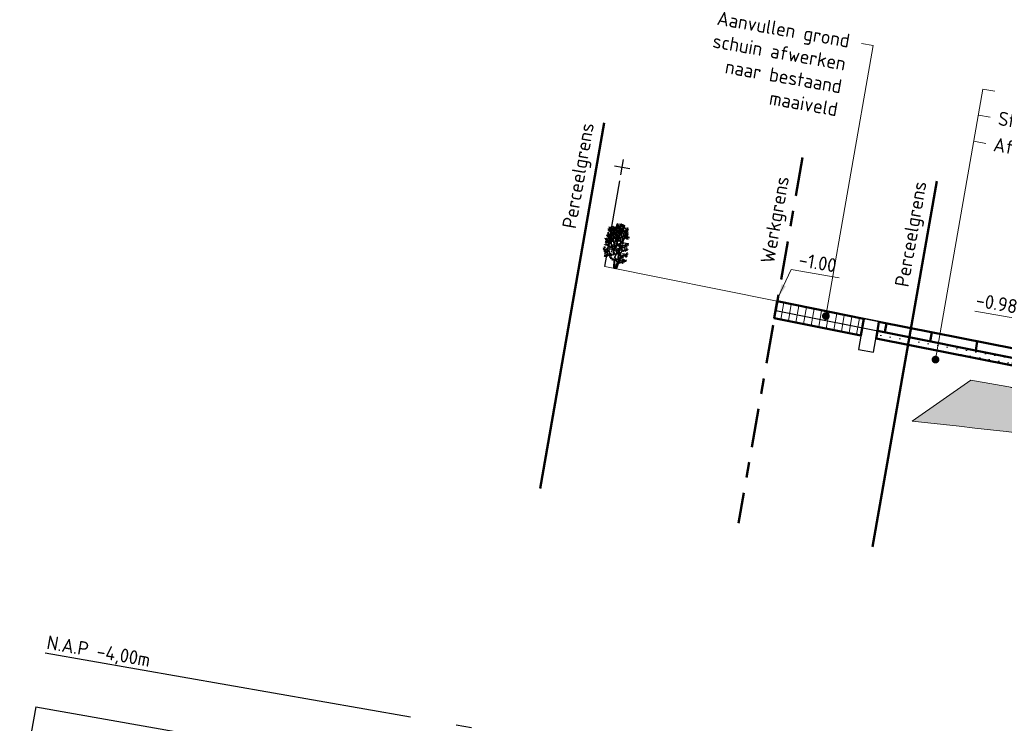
# Model space of a CAD drawing. Header units: metres. Extents: x 2514 to 227642, y 1683 to 852646.
# Tile 444 of 462: x 114355.49 to 114361.86, y 426133.22 to 426137.77. Entities that reach past the tile are written whole.
import ezdxf

# ---------------------------------------------------------------- set-up
doc = ezdxf.new("R2010")
doc.units = ezdxf.units.M
doc.linetypes.add('AL-NAP_LIJN', pattern=[15.25, 12, -1.5, 0.25, -1.5])
doc.linetypes.add('XX-CENTER', pattern=[8, 5, -1, 1, -1])
for name, color, linetype, lineweight in [('B-WE-GR-GROENVOORZIENING-GD', 80, 'Continuous', 25), ('B-WE-GR-HEESTER-SD', 90, 'Continuous', 25), ('B-WE-GW-GROND_TEELAARDE-A-50', 7, 'Continuous', 18), ('B-WE-OG-TOPOGRAFIE_HEK-SD', 7, 'Continuous', 25), ('B-WE-VH-VERHARDING_TEGEL-GD', 252, 'Continuous', 25), ('N-WE-GW-GROND_ZAND-AD-50', 7, 'Continuous', 18), ('N-WE-GW-GROND_ZAND_FUNDERINGSZAND-GD', 7, 'Continuous', 50), ('N-WE-GW-GROND_ZAND_ONTGRAVEN-GD', 251, 'Continuous', 18), ('N-WE-KG-GRENS_PERCEEL-GD', 150, 'Continuous', 50), ('N-WE-KG-GRENS_WERK-GD', 7, 'XX-CENTER', 50), ('N-WE-VH-KANTOPSLUITING_OPSLUITBAND-SD', 1, 'Continuous', 25), ('N-WE-VH-M', 7, 'Continuous', 18), ('N-WE-VH-NAP-T18', 1, 'Continuous', 18), ('N-WE-VH-T18', 10, 'Continuous', 18), ('N-WE-VH-VERHARDING_FUNDERING-AD-50', 252, 'Continuous', 18), ('N-WE-VH-VERHARDING_FUNDERING-GD', 7, 'Continuous', 50), ('N-WE-VH-VERHARDING_FUNDERING-O', 7, 'Continuous', 18), ('N-WE-VH-VERHARDING_TEGEL-GD', 252, 'Continuous', 50), ('X-XX-AL-NAP-GD', 7, 'AL-NAP_LIJN', 25), ('X-XX-AL-NAP-T18', 10, 'Continuous', 18), ('X-XX-AL-PROFIELBALK-G', 7, 'Continuous', 25), ('X-XX-AL-VERWIJZING-T18', 10, 'Continuous', 18)]:
    doc.layers.add(name, color=color, linetype=linetype, lineweight=lineweight)
doc.layers.add('X-XX-AL-HULPLIJN-G', color=6, linetype='Continuous', lineweight=18, plot=False)
doc.styles.add('NLCS-ISO-M50-T18', font='NLCS-ISO.ttf', dxfattribs={"height": 0.09})
doc.styles.add('NLCS-ISO-M50-T18_CURSIEF', font='NLCS-ISO.ttf', dxfattribs={"oblique": 15, "height": 0.09})
doc.dimstyles.new('NLCS-M50-T18_CURSIEF-PIJL_A_L2_H1', dxfattribs={"dimscale": 0.05, "dimtxt": 2.5, "dimasz": 1.8, "dimexe": 2, "dimexo": 2, "dimgap": 0.7, "dimtad": 1, "dimzin": 0, "dimdsep": 46, "dimtxsty": 'NLCS-ISO-M50-T18_CURSIEF', "dimcen": 2.5, "dimdle": 2, "dimclrd": 256, "dimclre": 256, "dimclrt": 10, "dimadec": 1, "dimazin": 0, "dimtfac": 1, "dimtdec": 3, "dimtofl": 0, "dimtmove": 0, "dimatfit": 3, "dimfxl": 2, "dimtfillclr": 256, "dimtolj": 1, "dimtzin": 0, "dimlwd": -1, "dimlwe": -1, "dimarcsym": 0})

# ---------------------------------------------------------------- blocks, each defined once
blk = doc.blocks.new('SGR-HEESTER_S01_A_ZIJ-D')
blk.add_line((0.2, 0), (-0.15, 0))
at = {"flags": 128}
for points in [[(-1.46, 5.03), (-1.53, 5.08), (-1.58, 5.13), (-1.73, 5.14)], [(-1.53, 5.09), (-1.54, 5.16), (-1.59, 5.21)], [(-1.33, 4.72), (-1.39, 4.79), (-1.44, 4.86), (-1.42, 4.98), (-1.49, 5.11)], [(-1.41, 4.96), (-1.38, 5), (-1.38, 5.14)], [(-1.11, 4.06), (-1.31, 4.57), (-1.3, 4.87), (-1.28, 5.19)], [(-1.21, 5.24), (-1.21, 5.3), (-1.25, 5.37)], [(-1.14, 5.13), (-1.16, 5.18), (-1.19, 5.22), (-1.23, 5.26)], [(-1.13, 5.24), (-1.1, 5.28), (-1.11, 5.32), (-1.09, 5.39)], [(-0.67, 4.73), (-0.8, 4.81), (-0.83, 4.89), (-1.08, 4.97), (-1.13, 5.14), (-1.13, 5.3)], [(-1.08, 5.02), (-1.05, 5.06), (-1.07, 5.13), (-1.04, 5.26)], [(-0.91, 5.07), (-0.95, 5.12), (-0.97, 5.17), (-1.01, 5.19)], [(-0.86, 4.92), (-0.89, 5.05), (-0.91, 5.12), (-0.92, 5.21), (-0.94, 5.28)], [(-0.9, 5.16), (-0.9, 5.22), (-0.91, 5.27)], [(-0.79, 5.13), (-0.85, 5.16), (-0.88, 5.28), (-0.89, 5.35)], [(-0.72, 4.77), (-0.76, 4.82), (-0.74, 4.9), (-0.74, 5.04), (-0.8, 5.21), (-0.8, 5.33)], [(-0.78, 5.18), (-0.74, 5.25), (-0.74, 5.33), (-0.74, 5.43)], [(-0.75, 5.35), (-0.77, 5.38), (-0.77, 5.46)], [(-0.66, 5.28), (-0.66, 5.41), (-0.75, 5.48), (-0.76, 5.65)], [(-0.68, 5.71), (-0.71, 5.73), (-0.72, 5.81)], [(-0.71, 5.47), (-0.64, 5.56), (-0.67, 5.67), (-0.65, 5.76), (-0.65, 5.84)], [(-0.5, 4.01), (-0.66, 4.52), (-0.64, 5.29), (-0.63, 5.57)], [(-0.64, 5.6), (-0.6, 5.64), (-0.62, 5.72)], [(-0.53, 4.16), (-0.63, 4.49), (-0.61, 4.89), (-0.6, 5.14)], [(-0.61, 5.14), (-0.59, 5.25), (-0.61, 5.33), (-0.52, 5.55)], [(-0.6, 5.44), (-0.53, 5.51), (-0.55, 5.67)], [(-0.47, 5.28), (-0.53, 5.29)], [(-0.38, 5.25), (-0.46, 5.31), (-0.51, 5.39)], [(-0.34, 5.06), (-0.38, 5.13), (-0.45, 5.09), (-0.49, 5.14)], [(-0.35, 5.24), (-0.4, 5.35), (-0.43, 5.56)], [(-0.34, 5.52), (-0.35, 5.62), (-0.34, 5.75), (-0.4, 5.84)], [(-0.26, 4.4), (-0.31, 5.02), (-0.34, 5.4), (-0.32, 5.65)], [(-0.33, 5.42), (-0.29, 5.51), (-0.29, 5.58), (-0.22, 5.6)], [(-0.23, 5.75), (-0.25, 5.8), (-0.29, 5.85)], [(-0.29, 5.02), (-0.25, 5.12), (-0.26, 5.24), (-0.21, 5.39)], [(-0.24, 5.32), (-0.27, 5.38)], [(-0.25, 4.64), (-0.21, 4.74), (-0.18, 4.74), (-0.1, 4.84), (-0.05, 4.96), (-0.03, 5.1)], [(-0.16, 5.47), (-0.15, 5.55), (-0.17, 5.61), (-0.21, 5.66), (-0.21, 5.79), (-0.24, 5.84)], [(-0.23, 4.3), (0.12, 4.75), (0.12, 5.42)], [(-0.23, 5.14), (-0.18, 5.19), (-0.2, 5.25)], [(-0.21, 5.39), (-0.13, 5.5), (-0.08, 5.65), (-0.09, 5.84)], [(-0.2, 5.7), (-0.16, 5.74), (-0.16, 5.79)], [(0.06, 5.24), (0.06, 4.7), (-0.18, 4.4)], [(-0.06, 4.97), (-0.08, 5.03), (-0.08, 5.13), (-0.12, 5.18)], [(0.04, 4.97), (0, 5.07), (-0.02, 5.18), (-0.11, 5.23), (-0.11, 5.3)], [(-0.08, 5.73), (-0.05, 5.79), (-0.05, 5.83)], [(0.08, 5.21), (0.01, 5.29), (0.02, 5.38)], [(0.04, 5.54), (0.04, 5.62), (0.05, 5.69), (0.03, 5.81)], [(0.04, 5.35), (0.08, 5.41), (0.04, 5.52), (0.07, 5.59)], [(0.05, 5.65), (0.07, 5.68), (0.07, 5.73), (0.09, 5.8)], [(0.14, 5.14), (0.21, 5.24), (0.22, 5.4), (0.27, 5.49), (0.28, 5.7)], [(0.24, 5.46), (0.2, 5.53), (0.22, 5.64), (0.2, 5.71), (0.18, 5.74)], [(0.6, 4.95), (0.57, 5.02), (0.57, 5.1), (0.5, 5.25), (0.37, 5.28), (0.33, 5.43)], [(0.39, 5.28), (0.41, 5.34), (0.37, 5.42)], [(0.38, 3.3), (0.44, 3.79), (0.52, 4.24), (0.62, 4.78), (0.65, 5.35)], [(0.48, 4.76), (0.47, 4.81), (0.48, 4.9), (0.46, 5.02), (0.47, 5.14)], [(0.57, 5.34), (0.53, 5.38)], [(0.58, 5.12), (0.57, 5.22), (0.56, 5.28), (0.62, 5.39), (0.57, 5.48)], [(0.64, 5.09), (0.66, 5.15), (0.7, 5.22), (0.81, 5.31)], [(0.64, 4.82), (0.68, 4.93), (0.74, 4.98), (0.73, 5.09), (0.83, 5.17)], [(0.7, 5.22), (0.7, 5.28), (0.74, 5.32), (0.73, 5.41), (0.74, 5.52)], [(-1.5, 3.83), (-1.55, 3.84), (-1.61, 3.91), (-1.71, 3.91), (-1.77, 4.06), (-1.86, 4.06)], [(-1.76, 3.99), (-1.79, 4.01), (-1.82, 4.01)], [(-1.59, 4.83), (-1.64, 4.86), (-1.72, 4.86), (-1.77, 4.92)], [(-1.57, 4.06), (-1.62, 4.13), (-1.64, 4.18), (-1.71, 4.2), (-1.71, 4.35), (-1.77, 4.4)], [(-1.31, 4.52), (-1.39, 4.61), (-1.49, 4.62), (-1.59, 4.69), (-1.75, 4.74)], [(-1.57, 4.67), (-1.63, 4.68), (-1.68, 4.68)], [(-1.68, 4.21), (-1.66, 4.26), (-1.66, 4.33)], [(-1.65, 3.92), (-1.66, 3.95), (-1.64, 4.02), (-1.68, 4.09)], [(-1.32, 4.65), (-1.36, 4.74), (-1.42, 4.81), (-1.55, 4.8), (-1.65, 4.95)], [(-1.57, 4.91), (-1.63, 4.97), (-1.63, 5.06)], [(-1.12, 3.38), (-1.27, 3.66), (-1.5, 3.87), (-1.63, 4.33)], [(-1.6, 4.26), (-1.58, 4.35), (-1.62, 4.46), (-1.62, 4.55)], [(-1.47, 4.63), (-1.51, 4.68), (-1.56, 4.76), (-1.61, 4.77)], [(-1.46, 4.81), (-1.52, 4.82), (-1.55, 4.93)], [(-1.46, 4.05), (-1.48, 4.11), (-1.48, 4.15), (-1.54, 4.19), (-1.54, 4.27)], [(-1.2, 3.92), (-1.26, 3.99), (-1.28, 4.03), (-1.29, 4.09), (-1.38, 4.12), (-1.39, 4.2), (-1.49, 4.27), (-1.51, 4.31)], [(-1.49, 3.9), (-1.43, 3.98), (-1.45, 4.07), (-1.38, 4.26), (-1.4, 4.36), (-1.37, 4.44)], [(-1.14, 3.52), (-1.27, 3.73), (-1.38, 3.84)], [(-1.34, 4.12), (-1.32, 4.19), (-1.35, 4.23), (-1.31, 4.29)], [(-1.05, 4.13), (-1.09, 4.17), (-1.11, 4.22), (-1.22, 4.24), (-1.3, 4.36), (-1.34, 4.36)], [(-1.09, 4.2), (-1.25, 4.52), (-1.25, 4.78), (-1.25, 4.99)], [(-0.79, 2.05), (-0.82, 2.34), (-0.93, 2.72), (-1.09, 3.17), (-1.09, 3.65), (-1.19, 4.01)], [(-1.13, 4.74), (-1.17, 4.81), (-1.14, 4.89)], [(-1.01, 4.63), (-1.1, 4.68), (-1.17, 4.74)], [(-1, 4.53), (-1.07, 4.53), (-1.12, 4.5), (-1.16, 4.51)], [(-0.92, 4.91), (-1.02, 4.91), (-1.08, 4.9), (-1.14, 4.95)], [(-0.76, 4.55), (-0.93, 4.51), (-1.02, 4.55), (-1.13, 4.54)], [(-0.82, 2.6), (-1.03, 3.12), (-1.07, 3.3), (-1.06, 3.71), (-1.12, 3.89)], [(-1.06, 4.29), (-1.09, 4.32), (-1.11, 4.41)], [(-0.62, 3.79), (-0.65, 3.84), (-0.68, 3.79), (-0.74, 3.86), (-0.85, 3.9), (-0.87, 3.94), (-0.94, 3.94), (-0.99, 4.01), (-1.11, 4.06)], [(-0.67, 4.52), (-0.78, 4.59), (-0.89, 4.55), (-1.1, 4.72)], [(-0.99, 4.89), (-1.04, 4.84), (-1.09, 4.85)], [(-1.08, 4.2), (-1.04, 4.29), (-1.07, 4.39), (-1.03, 4.43)], [(-0.81, 3.5), (-0.84, 3.57), (-0.86, 3.64), (-0.9, 3.68), (-0.93, 3.77), (-1.05, 3.79), (-1.05, 3.91)], [(-1.03, 4.33), (-0.97, 4.36), (-0.94, 4.38)], [(-0.92, 4.59), (-0.95, 4.65), (-0.91, 4.72), (-1.01, 4.82)], [(-0.95, 4), (-0.96, 4.07), (-0.94, 4.14), (-0.98, 4.19), (-0.98, 4.28), (-1, 4.32)], [(-0.86, 4.52), (-0.89, 4.42), (-0.97, 4.45)], [(-0.93, 4.66), (-0.87, 4.7), (-0.85, 4.79)], [(-0.91, 3.74), (-0.91, 3.8), (-0.9, 3.84), (-0.91, 3.88)], [(-0.58, 4.24), (-0.66, 4.3), (-0.75, 4.33), (-0.87, 4.43)], [(-0.6, 4.28), (-0.65, 4.31), (-0.68, 4.33), (-0.76, 4.34), (-0.81, 4.39), (-0.86, 4.45)], [(-0.61, 3.77), (-0.63, 3.38), (-0.66, 3.18), (-0.77, 3.38), (-0.82, 3.66), (-0.82, 3.92), (-0.82, 4.16)], [(-0.76, 4.29), (-0.78, 4.34), (-0.8, 4.38), (-0.79, 4.41)], [(-0.61, 3.83), (-0.65, 3.92), (-0.67, 3.99), (-0.7, 4.04), (-0.68, 4.11), (-0.76, 4.22), (-0.72, 4.3), (-0.72, 4.42)], [(-0.71, 4.17), (-0.69, 4.21), (-0.7, 4.26), (-0.68, 4.29)], [(-0.61, 4.53), (-0.58, 4.59), (-0.53, 4.59), (-0.5, 4.65), (-0.38, 4.72), (-0.34, 4.8)], [(-0.56, 1.62), (-0.61, 2.36), (-0.36, 2.79), (-0.34, 3.89)], [(-0.58, 4.57), (-0.52, 4.56), (-0.45, 4.55), (-0.4, 4.58)], [(-0.57, 3.89), (-0.57, 3.95), (-0.58, 4.02)], [(-0.21, 2.44), (-0.39, 2.66), (-0.5, 2.8), (-0.58, 3.09), (-0.58, 3.5), (-0.58, 3.87)], [(-0.54, 4.62), (-0.57, 4.7), (-0.52, 4.75), (-0.53, 4.85)], [(-0.4, 4.19), (-0.47, 4.22), (-0.47, 4.29), (-0.57, 4.33)], [(-0.55, 3.92), (-0.5, 4), (-0.53, 4.08), (-0.47, 4.13), (-0.45, 4.19)], [(-0.55, 3.58), (-0.53, 3.65), (-0.5, 3.73), (-0.5, 3.82), (-0.45, 3.9), (-0.38, 3.94)], [(-0.52, 1.8), (-0.55, 2.28), (-0.52, 2.5), (-0.36, 2.67), (-0.31, 2.91), (-0.29, 3.36), (-0.29, 3.74), (-0.24, 3.85)], [(-0.33, 4.58), (-0.38, 4.62), (-0.46, 4.69), (-0.5, 4.67)], [(-0.3, 4.58), (-0.32, 4.68), (-0.4, 4.78), (-0.4, 4.89), (-0.48, 5.01)], [(-0.42, 4.82), (-0.48, 4.85), (-0.48, 4.9)], [(-0.32, 3.91), (-0.34, 4.07), (-0.41, 4.26), (-0.47, 4.39), (-0.44, 4.46)], [(-0.45, 3.94), (-0.44, 4), (-0.47, 4.04), (-0.47, 4.1)], [(-0.39, 4.9), (-0.4, 4.98), (-0.44, 5.02)], [(-0.42, 4.35), (-0.41, 4.38), (-0.39, 4.48)], [(-0.32, 4.06), (-0.29, 4.11), (-0.3, 4.2), (-0.34, 4.34)], [(-0.28, 4.19), (-0.23, 4.22), (-0.25, 4.28), (-0.23, 4.33)], [(-0.27, 3.86), (-0.22, 3.9), (-0.16, 3.99), (-0.1, 4.04), (0.04, 4.09), (0.16, 4.15), (0.2, 4.3), (0.28, 4.33)], [(-0.23, 4.59), (-0.16, 4.63), (-0.11, 4.62), (-0.08, 4.65)], [(-0.22, 4.39), (-0.23, 4.44), (-0.23, 4.5), (-0.2, 4.57)], [(-0.2, 3.89), (-0.1, 3.92), (0.02, 3.93), (0.07, 4)], [(-0.16, 4.82), (-0.18, 4.9), (-0.15, 4.96)], [(-0.16, 4.02), (-0.11, 4.08), (-0.13, 4.18), (-0.08, 4.29), (-0.07, 4.4)], [(-0.14, 4.64), (-0.1, 4.68), (-0.1, 4.76)], [(0.02, 4.68), (0.02, 4.76), (-0.03, 4.79), (-0.08, 4.89), (-0.13, 4.98)], [(0.18, 4.69), (0.08, 4.72), (0.02, 4.8), (0.03, 4.93), (-0.01, 4.97)], [(0.02, 3.65), (0.09, 3.71), (0.09, 3.78), (0.14, 3.84)], [(0.31, 3.82), (0.32, 3.92), (0.24, 4.02), (0.24, 4.13), (0.11, 4.24), (0.08, 4.41), (0.08, 4.49)], [(0.3, 4.87), (0.27, 4.91), (0.23, 4.9), (0.17, 4.92), (0.17, 5)], [(0.17, 2.04), (0.17, 2.48), (0.17, 3.23), (0.23, 3.57), (0.36, 3.84)], [(0.35, 4.45), (0.27, 4.5), (0.31, 4.58), (0.21, 4.68)], [(0.53, 4.59), (0.52, 4.69), (0.47, 4.73), (0.46, 4.79), (0.36, 4.82), (0.28, 4.95), (0.24, 5.09)], [(0.28, 4.13), (0.28, 4.23), (0.32, 4.25), (0.37, 4.44), (0.35, 4.59), (0.37, 4.74)], [(0.39, 3.86), (0.36, 3.9), (0.35, 4.03), (0.3, 4.11)], [(0.47, 4.92), (0.45, 4.95), (0.41, 4.97), (0.38, 5.05), (0.33, 5.07)], [(0.35, 4.28), (0.42, 4.34), (0.42, 4.44)], [(0.43, 3.89), (0.5, 4.35), (0.58, 4.73), (0.58, 4.94)], [(0.5, 4), (0.58, 4.09), (0.62, 4.09), (0.66, 4.25), (0.77, 4.29), (0.85, 4.4), (0.8, 4.5)], [(0.57, 4.45), (0.68, 4.53), (0.82, 4.57), (0.8, 4.67)], [(0.66, 4.13), (0.74, 4.18), (0.81, 4.16), (0.94, 4.24), (1.14, 4.25)], [(0.67, 4.83), (0.79, 4.86), (0.88, 4.81)], [(0.72, 4.29), (0.74, 4.34), (0.7, 4.38)], [(0.72, 4.55), (0.72, 4.62), (0.79, 4.68), (0.75, 4.74)], [(0.76, 4.14), (0.81, 4.03), (0.9, 4.1), (0.99, 4.05)], [(0.79, 4.25), (0.88, 4.28), (0.97, 4.37)], [(0.8, 4.87), (0.87, 4.91)], [(0.82, 4.61), (0.87, 4.68), (0.86, 4.74)], [(0.85, 4.43), (0.88, 4.47), (0.87, 4.51)], [(0.86, 4.06), (0.91, 4.02)], [(0.97, 4.25), (1.07, 4.32), (1.08, 4.38)], [(-1.52, 3.23), (-1.6, 3.38), (-1.58, 3.44), (-1.69, 3.51), (-1.81, 3.61), (-1.91, 3.58), (-1.98, 3.63)], [(-1.68, 2.82), (-1.77, 2.83), (-1.84, 2.78), (-1.91, 2.84)], [(-1.46, 3.04), (-1.53, 3.11), (-1.6, 3.15), (-1.69, 3.16), (-1.76, 3.2), (-1.87, 3.18)], [(-1.78, 2.19), (-1.82, 2.29), (-1.75, 2.36), (-1.87, 2.52), (-1.86, 2.58)], [(-1.73, 3.16), (-1.77, 3.14), (-1.82, 3.15), (-1.85, 3.12)], [(-1.6, 3.3), (-1.66, 3.38), (-1.72, 3.41), (-1.81, 3.41), (-1.84, 3.49)], [(-1.7, 3.27), (-1.75, 3.28), (-1.79, 3.29), (-1.83, 3.29)], [(-1.63, 2.83), (-1.68, 2.94), (-1.7, 2.99), (-1.79, 2.99)], [(-1.76, 2.4), (-1.75, 2.47), (-1.78, 2.53), (-1.72, 2.58)], [(-1.58, 3.15), (-1.61, 3.19), (-1.63, 3.18), (-1.67, 3.22), (-1.68, 3.28), (-1.76, 3.32)], [(-1.69, 3.57), (-1.67, 3.62), (-1.73, 3.71), (-1.73, 3.77)], [(-1.3, 2.64), (-1.49, 2.79), (-1.7, 2.79)], [(-1.52, 3.71), (-1.59, 3.71), (-1.63, 3.74), (-1.69, 3.74)], [(-1.39, 3.72), (-1.48, 3.72), (-1.62, 3.78)], [(-1.44, 2.8), (-1.52, 2.85), (-1.62, 2.83)], [(-0.96, 2.52), (-1.28, 2.74), (-1.49, 3.14), (-1.6, 3.34)], [(-1.48, 3.39), (-1.48, 3.44), (-1.47, 3.48), (-1.51, 3.53), (-1.55, 3.6)], [(-1.03, 2.63), (-1.28, 2.8), (-1.41, 3.11), (-1.52, 3.3)], [(-1.46, 3.22), (-1.49, 3.31), (-1.46, 3.41), (-1.46, 3.51)], [(-1.43, 3.21), (-1.36, 3.27), (-1.38, 3.34), (-1.36, 3.38)], [(-1.33, 2.9), (-1.25, 3.03), (-1.31, 3.11), (-1.29, 3.21)], [(-1.25, 3.07), (-1.2, 3.13), (-1.26, 3.19), (-1.2, 3.27), (-1.2, 3.37), (-1.2, 3.43)], [(-1.18, 2.35), (-1.22, 2.42), (-1.2, 2.49), (-1.25, 2.57)], [(-0.82, 3.38), (-0.88, 3.41), (-0.94, 3.42), (-0.94, 3.47), (-1.01, 3.48)], [(-0.93, 3.39), (-0.99, 3.39)], [(-0.88, 3.43), (-0.9, 3.48), (-0.9, 3.52), (-0.95, 3.6)], [(-0.75, 2.68), (-0.87, 2.77), (-0.82, 2.84), (-0.87, 2.91), (-0.89, 3.03)], [(-0.23, 2.34), (-0.34, 2.53), (-0.53, 2.75), (-0.79, 3.36)], [(-0.79, 2.56), (-0.64, 2.64), (-0.64, 2.55), (-0.55, 2.64), (-0.55, 2.76), (-0.47, 2.82), (-0.5, 2.94), (-0.45, 3.01)], [(-0.76, 2.52), (-0.72, 2.55), (-0.71, 2.47)], [(-0.6, 2.7), (-0.64, 2.79), (-0.68, 2.84), (-0.66, 2.92), (-0.74, 2.97), (-0.74, 3.03)], [(-0.58, 3.45), (-0.47, 3.51), (-0.49, 3.45), (-0.41, 3.53), (-0.31, 3.56), (-0.2, 3.63), (-0.2, 3.71), (-0.1, 3.75), (-0.04, 3.71)], [(-0.43, 2.35), (-0.5, 2.4), (-0.45, 2.47), (-0.53, 2.55), (-0.54, 2.61)], [(-0.41, 3.55), (-0.41, 3.62), (-0.43, 3.67), (-0.39, 3.73)], [(0.1, 2.81), (0.1, 2.84), (0.01, 2.86), (-0.03, 2.96), (-0.13, 3), (-0.16, 3.03), (-0.17, 3.1), (-0.26, 3.15), (-0.34, 3.25), (-0.43, 3.29)], [(-0.21, 3.14), (-0.24, 3.19), (-0.23, 3.23), (-0.25, 3.31)], [(-0.22, 3.59), (-0.15, 3.65), (-0.14, 3.62), (-0.08, 3.6), (-0.01, 3.65), (0.06, 3.61), (0.14, 3.69)], [(-0.05, 2.56), (-0.06, 2.62), (-0.1, 2.65), (-0.14, 2.68)], [(-0.12, 2.36), (0.07, 2.47), (0.31, 2.56), (0.54, 2.56)], [(-0.03, 3.11), (-0.09, 3.17), (-0.08, 3.22), (-0.11, 3.24)], [(-0.11, 2.4), (-0.03, 2.47), (-0.06, 2.52), (-0.03, 2.57), (-0.05, 2.66), (-0.02, 2.72)], [(-0.01, 2.96), (-0.03, 3.02), (0.01, 3.05), (-0.01, 3.14), (-0.01, 3.32), (-0.08, 3.35)], [(-0.02, 2.61), (-0.01, 2.64), (0.03, 2.65)], [(0.07, 2.96), (0.11, 3.26), (0.12, 3.55), (0.28, 3.77)], [(0.15, 0), (0.2, 0.41), (0.28, 0.95), (0.12, 1.54), (0.11, 2.77)], [(0.18, 2.71), (0.24, 2.72), (0.3, 2.73), (0.3, 2.77), (0.36, 2.79), (0.36, 2.84), (0.47, 2.95), (0.56, 2.96)], [(0.2, 2.72), (0.23, 2.76), (0.21, 2.8), (0.22, 2.84), (0.23, 2.91)], [(0.22, 3.07), (0.46, 3.18), (0.65, 3.17), (0.9, 3.31), (1.11, 3.49)], [(0.22, 3.01), (0.35, 3.14), (0.47, 3.15), (0.6, 3.14), (0.81, 3.12), (1.05, 3.07)], [(0.33, 2.86), (0.31, 2.91), (0.33, 2.96), (0.33, 3)], [(0.31, 2.59), (0.46, 2.62), (0.38, 2.66)], [(0.34, 2.87), (0.37, 2.9), (0.36, 2.94), (0.38, 2.96)], [(0.37, 2.81), (0.47, 2.84), (0.52, 2.82), (0.64, 2.88), (0.75, 2.87)], [(0.4, 3.32), (0.45, 3.36), (0.45, 3.41), (0.52, 3.47), (0.53, 3.54)], [(0.44, 2.94), (0.46, 2.97), (0.45, 3), (0.47, 3.04)], [(0.59, 2.87), (0.62, 2.91), (0.64, 2.94), (0.68, 2.93), (0.69, 2.96)], [(0.61, 2.56), (0.71, 2.56), (0.73, 2.62), (0.83, 2.62), (0.9, 2.65), (0.96, 2.69), (0.98, 2.75), (1.02, 2.8), (1.12, 2.8)], [(0.66, 3.11), (0.71, 3.08), (0.7, 3.04), (0.86, 3.03), (0.85, 3), (0.97, 2.98)], [(0.74, 3.4), (0.71, 3.44), (0.71, 3.53)], [(0.77, 3.26), (0.73, 3.35), (0.81, 3.42), (0.76, 3.49)], [(0.8, 3.47), (0.8, 3.54)], [(0.83, 2.64), (0.81, 2.68), (0.81, 2.72), (0.8, 2.77)], [(0.84, 3.25), (0.95, 3.24), (1.01, 3.29), (1.09, 3.3), (1.19, 3.29)], [(0.89, 2.63), (0.99, 2.63), (1.01, 2.59), (1.08, 2.63), (1.16, 2.63)], [(0.97, 3.4), (0.99, 3.43), (0.96, 3.48), (0.99, 3.55)], [(0.96, 2.74), (0.98, 2.79), (0.96, 2.82), (0.98, 2.86)], [(1.05, 3.41), (1.12, 3.45), (1.13, 3.49), (1.18, 3.53)], [(1.05, 2.63), (1.1, 2.66), (1.09, 2.69)], [(1.06, 2.77), (1.12, 2.78), (1.17, 2.74), (1.23, 2.79)], [(-1.2, 1.69), (-1.33, 1.85), (-1.58, 2.1), (-1.82, 2.17), (-1.97, 2.28)], [(-1.88, 2.22), (-1.96, 2.38)], [(-1.64, 2.06), (-1.74, 2.06), (-1.83, 2.14), (-1.85, 2.12)], [(-1.5, 1.78), (-1.59, 1.87), (-1.68, 1.87), (-1.8, 1.94), (-1.84, 1.94)], [(-1.27, 1.83), (-1.41, 2.02), (-1.54, 2.13), (-1.74, 2.2)], [(-1.67, 1.9), (-1.68, 1.95), (-1.73, 2)], [(-1.56, 1.45), (-1.56, 1.49), (-1.6, 1.57), (-1.58, 1.64), (-1.72, 1.7)], [(-1.41, 1.45), (-1.47, 1.39), (-1.52, 1.47), (-1.57, 1.44), (-1.67, 1.48), (-1.69, 1.5)], [(-1.48, 1.34), (-1.56, 1.31), (-1.64, 1.37), (-1.67, 1.33)], [(-1.3, 2.14), (-1.37, 2.24), (-1.47, 2.24), (-1.56, 2.32), (-1.6, 2.29)], [(-1.38, 2.28), (-1.42, 2.34), (-1.42, 2.41), (-1.52, 2.47)], [(-1.41, 1.75), (-1.34, 1.83), (-1.36, 1.9), (-1.33, 2.01), (-1.36, 2.15)], [(-1.31, 1.53), (-1.33, 1.32), (-1.39, 1.67)], [(-1.3, 1.63), (-1.2, 1.58), (-1.19, 1.69), (-1.09, 1.72), (-1.01, 1.81), (-0.96, 1.81), (-0.93, 1.81), (-0.86, 1.89)], [(-1.2, 1.99), (-1.21, 2.09), (-1.2, 2.13), (-1.21, 2.28), (-1.13, 2.34), (-1.06, 2.42)], [(-1.19, 1.56), (-1.12, 1.55), (-1.08, 1.57), (-1.01, 1.62), (-0.92, 1.6), (-0.86, 1.65), (-0.74, 1.58)], [(-1.08, 1.76), (-1.08, 1.83), (-1.06, 1.89), (-1.05, 1.96), (-1.12, 2.04), (-1.07, 2.11)], [(-0.5, 1.18), (-0.57, 1.13), (-0.62, 1.18), (-0.72, 1.17), (-0.8, 1.16), (-0.8, 1.3), (-0.85, 1.36), (-0.97, 1.38), (-0.98, 1.45)], [(-0.94, 1.67), (-0.87, 1.73), (-0.8, 1.72), (-0.71, 1.8)], [(-0.9, 1.26), (-0.93, 1.46), (-0.9, 1.62), (-0.85, 1.8)], [(-0.24, 2.24), (-0.34, 2.23), (-0.35, 2.31), (-0.39, 2.28), (-0.49, 2.33), (-0.55, 2.33), (-0.68, 2.36), (-0.73, 2.37), (-0.75, 2.34), (-0.9, 2.36)], [(-0.71, 1.23), (-0.66, 1.33), (-0.72, 1.38), (-0.68, 1.45)], [(-0.41, 1.87), (-0.44, 1.93), (-0.45, 2), (-0.49, 2.03)], [(-0.49, 1.74), (-0.41, 1.83), (-0.36, 1.8), (-0.33, 1.9), (-0.28, 1.92)], [(-0.17, 1.27), (-0.23, 1.33), (-0.28, 1.34), (-0.35, 1.4)], [(-0.21, 2.09), (-0.26, 1.74), (-0.34, 1.43)], [(-0.26, 1.5), (-0.15, 1.93), (-0.18, 2.26)], [(-0.01, 1.14), (-0.04, 1.21), (-0.1, 1.21), (-0.15, 1.33), (-0.22, 1.37)], [(-0.18, 2.31), (0.35, 2.53), (0.6, 2.53), (0.94, 2.48)], [(-0.18, 1.14), (-0.18, 1.22), (-0.07, 1.23), (-0.09, 1.33), (-0.06, 1.34)], [(0.16, 1.81), (0.12, 1.88), (0.07, 1.87), (0.05, 1.93), (-0.03, 1.95), (-0.07, 2.05), (-0.15, 2.06)], [(-0.09, 0.05), (0.03, 0.46), (0.17, 0.87), (0.3, 1.35), (0.41, 1.62)], [(0.01, 1.97), (-0.01, 2.09), (-0.01, 2.14), (-0.04, 2.17), (0.04, 2.21), (-0.02, 2.31)], [(-0.03, 1.06), (0.01, 1.15), (0.05, 1.22), (0.05, 1.24), (0.14, 1.28)], [(0.2, 0), (0.22, 0.01), (0.22, 0.19), (0.27, 0.6), (0.33, 0.87), (0.35, 0.97), (0.28, 1.11), (0.19, 1.4), (0.17, 1.72)], [(0.19, 1.78), (0.35, 1.96), (0.41, 2.26), (0.46, 2.47)], [(0.19, 1.86), (0.28, 1.97), (0.35, 2.26)], [(0.86, 1.96), (0.58, 1.61), (0.31, 1.3), (0.27, 1.23)], [(0.31, 1.19), (0.49, 1.48), (0.7, 1.72), (0.86, 1.88), (1.16, 2.09)], [(0.33, 1.22), (0.4, 1.27), (0.47, 1.22), (0.65, 1.11), (0.73, 1.15), (0.82, 1.11), (0.95, 1.14), (1.01, 1.28), (1.1, 1.28)], [(0.43, 1.69), (0.38, 1.76), (0.43, 1.82), (0.4, 1.87), (0.4, 1.91), (0.41, 1.99)], [(0.39, 1.58), (0.44, 1.67), (0.52, 1.69), (0.5, 1.79), (0.55, 1.85)], [(0.41, 1.56), (0.48, 1.64), (0.52, 1.63), (0.6, 1.67), (0.68, 1.67), (0.82, 1.63)], [(0.44, 1.05), (0.52, 1.09), (0.49, 1.16), (0.55, 1.23), (0.58, 1.33)], [(0.61, 2.44), (0.6, 2.41), (0.62, 2.38), (0.57, 2.34)], [(0.64, 2.52), (0.68, 2.46), (0.6, 2.46), (0.73, 2.42)], [(0.82, 2.01), (0.7, 2.01), (0.65, 2.06), (0.61, 2.06)], [(0.61, 1.7), (0.68, 1.77), (0.64, 1.84), (0.67, 1.89)], [(0.74, 1.28), (0.71, 1.35), (0.72, 1.39), (0.72, 1.44), (0.7, 1.46)], [(0.71, 1.16), (0.76, 1.21), (0.76, 1.28), (0.83, 1.33), (0.88, 1.45)], [(0.73, 2.53), (0.83, 2.51), (0.91, 2.52), (0.95, 2.53), (1.02, 2.5)], [(0.9, 2.02), (0.81, 2.07), (0.82, 2.15)], [(0.84, 1.83), (0.94, 1.86), (1.03, 1.81), (1.1, 1.84), (1.2, 1.8), (1.26, 1.77)], [(0.94, 1.96), (1.03, 2.04), (1.02, 2.09), (1.11, 2.14), (1.09, 2.2), (1.19, 2.33)], [(0.94, 1.21), (0.94, 1.26), (1.02, 1.33), (1, 1.38)], [(0.97, 1.82), (1.05, 1.77), (1.05, 1.72), (1.12, 1.73)], [(1.05, 1.95), (1.16, 1.96), (1.22, 1.9), (1.29, 1.93)], [(1.1, 2.1), (1.19, 2.11), (1.2, 2.17), (1.27, 2.15), (1.32, 2.22)], [(1.16, 1.22), (1.19, 1.31), (1.26, 1.33), (1.23, 1.4)], [(-0.48, 1.1), (-0.53, 1.14), (-0.57, 1.16), (-0.6, 1.23), (-0.67, 1.19), (-0.73, 1.24)], [(-0.36, 1.16), (-0.42, 1.08), (-0.46, 1.1), (-0.53, 1.05), (-0.58, 1.03), (-0.62, 1)], [(-0.15, 0), (-0.23, 0.16), (-0.32, 1.02), (-0.5, 1.27)], [(-0.33, 1.13), (-0.18, 1.06), (-0.15, 1.11), (-0.07, 1.03), (0, 1.05), (0.04, 0.92), (0.06, 1.01), (0.17, 1.02)], [(-0.09, 0.01), (-0.15, 0.24), (-0.16, 0.65), (-0.23, 1.05)], [(0, 0), (0.06, 0.22), (0.14, 0.64), (0.2, 0.81), (0.23, 0.94)], [(0.31, 0.69), (0.39, 0.82), (0.48, 0.87), (0.49, 0.93), (0.56, 1.01)], [(0.46, 0.93), (0.44, 1), (0.44, 1.06), (0.43, 1.13)], [(0.49, 0.85), (0.59, 0.9), (0.68, 0.98), (0.78, 0.93)], [(0.63, 0.92), (0.77, 0.89), (0.79, 0.85), (0.87, 0.9)], [(0.67, 0.99), (0.76, 1.01), (0.83, 0.98), (0.86, 1.04), (0.99, 1.03)], [(0.71, 1.11), (0.85, 1.08), (0.95, 1.08), (1.02, 1.07)], [(1, 1.15), (1.11, 1.17), (1.21, 1.22), (1.22, 1.23)]]:
    blk.add_lwpolyline(points, dxfattribs=at)
blk = doc.blocks.new('_Dot')
at = {"color": 0, "linetype": 'ByBlock', "lineweight": -2}
blk.add_line((-0.5, 0), (-1, 0), dxfattribs=at)
at = {"color": 0, "linetype": 'ByBlock', "const_width": 0.5}
blk.add_lwpolyline([(-0.25, 0, 1), (0.25, 0, 1)], format="xyb", close=True, dxfattribs=at)

msp = doc.modelspace()

# ---------------------------------------------------------------- hatches: boundary and pattern name
at = {"layer": 'B-WE-GW-GROND_TEELAARDE-A-50', "ltscale": 0.2}
h = msp.add_hatch(dxfattribs=at)
h.set_pattern_fill('AGW-GROND_TEELAARDE-SO', color=256, scale=0.05, pattern_type=2)
h.set_pattern_definition([(80.050048, (114464.071847, 426223.786163), (-0.049247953, 0.008639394), [])])
h.paths.add_polyline_path([(114360.953, 426135.8385), (114360.3934, 426135.9528), (114360.3744, 426135.8444), (114360.9344, 426135.7328)])
at = {"layer": 'N-WE-GW-GROND_ZAND-AD-50', "ltscale": 0.2}
h = msp.add_hatch(dxfattribs=at)
h.set_pattern_fill('AGW-GROND_ZAND_CUNETZAND-SO', color=1, scale=0.05, pattern_type=2)
h.set_pattern_definition([(350.050048, (114461.903727, 426212.302794), (0.036179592, 0.025380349), [0, -0.0625])])
h.paths.add_polyline_path([(114361.924, 426135.5863), (114361.0411, 426135.762), (114361.0324, 426135.7128), (114361.9154, 426135.5371)])
at = {"layer": 'N-WE-VH-VERHARDING_FUNDERING-AD-50', "lineweight": 5, "ltscale": 0.2}
h = msp.add_hatch(dxfattribs=at)
h.set_pattern_fill('AVH-FUNDERING_02-SO', color=256, scale=0.25, pattern_type=2)
h.set_pattern_definition([(350.05005, (114464.07185, 426223.78616), (0.28943674, 0.2030428), [0.03125, -0.21875]), (80.05005, (114464.07185, 426223.78616), (-0.2030428, 0.28943674), [0.03125, -0.21875]), (125.05005, (114464.10263, 426223.78076), (-0.24623976, 0.04319697), [0.04419418, -0.30935923]), (350.05005, (114464.12693, 426223.91927), (0.28943674, 0.2030428), [0.03125, -0.21875]), (35.05005, (114464.13962, 426223.90118), (0.04319697, 0.24623976), [0.02209708, -0.3314563]), (125.05005, (114464.13962, 426223.90118), (-0.24623976, 0.04319697), [0.02209708, -0.3314563]), (350.05005, (114464.23006, 426223.96463), (0.28943674, 0.2030428), [0.04419418, -0.20580582]), (35.05005, (114464.23006, 426223.96463), (0.04319697, 0.24623976), [0.03125, -0.3223034]), (125.05005, (114464.2736, 426223.957), (-0.24623976, 0.04319697), [0.03125, -0.3223034]), (80.05005, (114464.25194, 426223.81802), (-0.2030428, 0.28943674), [0.03125, -0.21875]), (35.05005, (114464.25194, 426223.81802), (0.04319697, 0.24623976), [0.02209708, -0.3314563]), (125.05005, (114464.27003, 426223.83071), (-0.24623976, 0.04319697), [0.02209708, -0.3314563]), (350.05005, (114464.11343, 426223.84232), (0.28943674, 0.2030428), [0.015625, -0.209375]), (350.05005, (114464.3089, 426223.87149), (0.28943674, 0.2030428), [0.015625, -0.209375]), (80.05005, (114464.23736, 426223.91576), (-0.2030428, 0.28943674), [0.015625, -0.209375]), (125.05005, (114464.24384, 426223.77185), (-0.24623976, 0.04319697), [0.02209708, -0.3314563]), (125.05005, (114464.1658, 426223.96004), (-0.24623976, 0.04319697), [0.02209708, -0.3314563]), (35.05005, (114464.20145, 426223.84671), (0.04319697, 0.24623976), [0.02209708, -0.3314563]), (80.05005, (114464.1619, 426223.8021), (-0.2030428, 0.28943674), [0.00390625, -0.24609375]), (80.05005, (114464.19166, 426223.90395), (-0.2030428, 0.28943674), [0.00390625, -0.24609375]), (80.05005, (114464.3145, 426223.92602), (-0.2030428, 0.28943674), [0.00390625, -0.24609375]), (80.05005, (114464.2954, 426223.79454), (-0.2030428, 0.28943674), [0.00390625, -0.24609375])])
edge = h.paths.add_edge_path()
edge.add_line((114370.1239, 426134.0057), (114369.8777, 426134.0489))
edge.add_line((114369.8777, 426134.0489), (114369.73, 426134.0748))
edge.add_line((114369.73, 426134.0748), (114369.7334, 426134.0945))
edge.add_line((114369.7334, 426134.0945), (114367.7548, 426134.3905))
edge.add_arc((114356.0102, 426084.2376), 51.5097, 76.82024, 83.27487)
edge.add_line((114362.0424, 426135.3929), (114362.0389, 426135.3732))
edge.add_line((114362.0389, 426135.3732), (114361.8912, 426135.3991))
edge.add_line((114361.8912, 426135.3991), (114361.6449, 426135.4423))
edge.add_line((114361.6449, 426135.4423), (114361.2665, 426135.1769))
edge.add_arc((114355.9992, 426084.1622), 51.2859, 76.81046, 84.10501, ccw=False)
edge.add_line((114367.7012, 426134.0952), (114370.3379, 426133.7007))
edge.add_line((114370.3379, 426133.7007), (114370.1239, 426134.0057))

# ---------------------------------------------------------------- linework, layer by layer
at = {"layer": 'B-WE-GR-GROENVOORZIENING-GD', "color": 251, "lineweight": 5, "ltscale": 0.2, "flags": 128}
msp.add_lwpolyline([(114360.3934, 426135.9528), (114359.2775, 426136.1773)], dxfattribs=at)
at = {"layer": 'B-WE-OG-TOPOGRAFIE_HEK-SD', "color": 251}
for p, q in [((114359.341, 426136.8284), (114359.4394, 426136.8111)), ((114359.3815, 426136.7703), (114359.3989, 426136.8692)), ((114359.2775, 426136.1773), (114359.3746, 426136.7309))]:
    msp.add_line(p, q, dxfattribs=at)
at = {"layer": 'B-WE-VH-VERHARDING_TEGEL-GD', "color": 251, "ltscale": 0.2, "flags": 128}
msp.add_lwpolyline([(114361.9405, 426135.5834), (114361.9509, 426135.6425), (114360.3934, 426135.9528), (114360.3831, 426135.8937)], close=True, dxfattribs=at)
msp.add_lwpolyline([(114360.3744, 426135.8444), (114360.9344, 426135.7328)], dxfattribs=at)
at = {"layer": 'N-WE-GW-GROND_ZAND_FUNDERINGSZAND-GD', "color": 1, "ltscale": 0.2, "flags": 128}
msp.add_lwpolyline([(114360.953, 426135.8385), (114360.3934, 426135.9528), (114360.3744, 426135.8444), (114360.9344, 426135.7328)], close=True, dxfattribs=at)
at = {"layer": 'N-WE-GW-GROND_ZAND_ONTGRAVEN-GD', "ltscale": 0.2, "flags": 128}
msp.add_lwpolyline([(114368.5859, 426134.2662), (114365.9173, 426134.906), (114362.0675, 426135.4393), (114362.0554, 426135.3703), (114361.9077, 426135.3962), (114361.8912, 426135.3991), (114361.6449, 426135.4423), (114361.2665, 426135.1769, -0.031839), (114367.7012, 426134.0952), (114370.3379, 426133.7007), (114370.1239, 426134.0057), (114369.9143, 426134.0424), (114369.8884, 426133.8947), (114369.6914, 426133.9292), (114369.7035, 426133.9982)], format="xyb", close=True, dxfattribs=at)
at = {"layer": 'N-WE-KG-GRENS_PERCEEL-GD', "ltscale": 0.05, "flags": 128}
for points in [[(114359.2732, 426137.1072), (114358.8586, 426134.7433)], [(114361.4251, 426136.7297), (114361.0104, 426134.3658)]]:
    msp.add_lwpolyline(points, dxfattribs=at)
at = {"layer": 'N-WE-KG-GRENS_WERK-GD', "ltscale": 0.05, "flags": 128}
msp.add_lwpolyline([(114360.5564, 426136.8821), (114360.1418, 426134.5182)], dxfattribs=at)
at = {"layer": 'N-WE-VH-KANTOPSLUITING_OPSLUITBAND-SD', "color": 1, "flags": 128}
msp.add_lwpolyline([(114360.9184, 426135.6415), (114361.0169, 426135.6242), (114361.0515, 426135.8212), (114360.953, 426135.8385)], close=True, dxfattribs=at)
at = {"layer": 'N-WE-VH-M'}
for p, q in [((114360.7078, 426135.8575), (114361.0145, 426137.6059)), ((114361.0145, 426137.6059), (114360.9374, 426137.6194)), ((114361.4173, 426135.576), (114361.724, 426137.3243)), ((114361.724, 426137.3243), (114361.8011, 426137.3108)), ((114361.6945, 426137.1559), (114361.7716, 426137.1424)), ((114361.6649, 426136.9875), (114361.7421, 426136.9739))]:
    msp.add_line(p, q, dxfattribs=at)
at = {"layer": 'N-WE-VH-VERHARDING_FUNDERING-GD', "color": 1, "ltscale": 0.2, "flags": 128}
msp.add_lwpolyline([(114361.924, 426135.5863), (114361.0411, 426135.762), (114361.0324, 426135.7128), (114361.9154, 426135.5371)], close=True, dxfattribs=at)
at = {"layer": 'N-WE-VH-VERHARDING_FUNDERING-O', "color": 1, "lineweight": 5, "ltscale": 0.2, "flags": 128}
msp.add_lwpolyline([(114370.1239, 426134.0057), (114369.73, 426134.0748), (114369.7334, 426134.0945), (114367.7548, 426134.3905, 0.028171), (114362.0424, 426135.3929), (114362.0389, 426135.3732), (114361.6449, 426135.4423), (114361.2665, 426135.1769, -0.031839), (114367.7012, 426134.0952), (114370.3379, 426133.7007)], format="xyb", close=True, dxfattribs=at)
at = {"layer": 'N-WE-VH-VERHARDING_TEGEL-GD', "color": 1, "ltscale": 0.2, "flags": 128}
msp.add_lwpolyline([(114361.924, 426135.5863), (114361.9344, 426135.6455), (114361.0515, 426135.8212), (114361.0411, 426135.762)], close=True, dxfattribs=at)
for points in [[(114361.1, 426135.8115), (114361.0897, 426135.7524)], [(114361.3939, 426135.7531), (114361.3835, 426135.6939)], [(114361.6877, 426135.6946), (114361.6773, 426135.6354)]]:
    msp.add_lwpolyline(points, dxfattribs=at)
at = {"layer": 'X-XX-AL-HULPLIJN-G', "color": 1, "ltscale": 0.2, "flags": 128}
msp.add_lwpolyline([(114369.8777, 426134.0489), (114370.1239, 426134.0057), (114370.3379, 426133.7007), (114367.7012, 426134.0952, 0.031839), (114361.2665, 426135.1769), (114361.6449, 426135.4423), (114361.8912, 426135.3991)], format="xyb", dxfattribs=at)
at = {"layer": 'X-XX-AL-NAP-GD', "ltscale": 0.2, "flags": 128}
msp.add_lwpolyline([(114355.657, 426133.6805), (114381.1062, 426129.216)], dxfattribs=at)
at = {"layer": 'X-XX-AL-PROFIELBALK-G'}
msp.add_line((114355.5956, 426133.33), (114355.4919, 426132.739), dxfattribs=at)
at = {"layer": 'X-XX-AL-PROFIELBALK-G', "ltscale": 0.05}
msp.add_line((114355.5956, 426133.33), (114381.0447, 426128.8656), dxfattribs=at)

# ---------------------------------------------------------------- block references
at = {"layer": 'B-WE-GR-HEESTER-SD', "ltscale": 0.2, "xscale": 0.04999999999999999, "yscale": 0.04999999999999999, "zscale": 0.04999999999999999, "rotation": 350.0500476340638}
msp.add_blockref('SGR-HEESTER_S01_A_ZIJ-D', (114359.3449, 426136.1637), dxfattribs=at)
at = {"layer": 'N-WE-VH-M', "xscale": 0.04999999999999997, "yscale": 0.04999999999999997, "zscale": 0.04999999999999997, "rotation": 260.0500476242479}
for p in [(114360.7078, 426135.8575), (114361.4173, 426135.576)]:
    msp.add_blockref('_Dot', p, dxfattribs=at)

# ---------------------------------------------------------------- texts
at = {"layer": 'N-WE-VH-NAP-T18', "style": 'NLCS-ISO-M50-T18'}
for s, p in [('-1.00', (114360.5268, 426136.1803)), ('-0.98', (114361.6724, 426135.9191))]:
    msp.add_text(s, height=0.09, rotation=350.05005, dxfattribs=at).set_placement(p)
at = {"layer": 'N-WE-VH-T18', "style": 'NLCS-ISO-M50-T18'}
for s, p in [('Straatlaag 50 mm', (114361.8165, 426137.0936)), ('Afwerken bestaand zandbed', (114361.7869, 426136.9251))]:
    msp.add_text(s, height=0.09, rotation=350.05005, dxfattribs=at).set_placement(p)
at = {"layer": 'N-WE-VH-T18', "ltscale": 0.2, "insert": (114360.8698, 426137.6804), "char_height": 0.09, "width": 0.920254, "attachment_point": 3, "rotation": 350.05005, "style": 'NLCS-ISO-M50-T18'}
msp.add_mtext('Aanvullen grond schuin afwerken naar bestaand maaiveld', dxfattribs=at)
at = {"layer": 'X-XX-AL-NAP-T18', "ltscale": 0.2, "style": 'NLCS-ISO-M50-T18'}
msp.add_text('N.A.P -4,00m', height=0.09, rotation=350.05005, dxfattribs=at).set_placement((114355.6615, 426133.7058))
at = {"layer": 'X-XX-AL-VERWIJZING-T18', "ltscale": 0.2, "style": 'NLCS-ISO-M50-T18'}
for s, p in [('Perceelgrens', (114359.0894, 426136.4178)), ('Werkgrens', (114360.3726, 426136.1927)), ('Perceelgrens', (114361.2412, 426136.0403))]:
    msp.add_text(s, height=0.09, rotation=80.05005, dxfattribs=at).set_placement(p)

# ---------------------------------------------------------------- leaders
at = {"layer": 'N-WE-VH-M'}
for points in [[(114360.398, 426135.9751), (114360.4832, 426136.1581), (114360.7931, 426136.1038)], [(114361.9984, 426135.6341), (114361.9806, 426135.8352), (114361.6707, 426135.8896)]]:
    msp.add_leader(points, dimstyle='NLCS-M50-T18_CURSIEF-PIJL_A_L2_H1', override={"dimgap": 0.7, "dimtad": 0}, dxfattribs=at)

doc.saveas('drawing.dxf')
